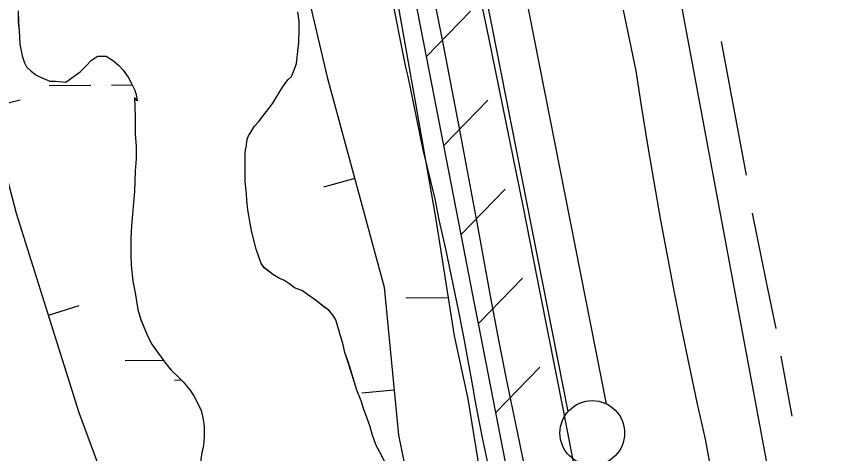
# Model space of a CAD drawing. Extents: x 3567028 to 3605064, y 510945 to 536587.
# Drawn here: x 3579281 to 3579909, y 531733 to 532071 of the extents above; entities that cross this region are included whole.
import ezdxf

# ---------------------------------------------------------------- set-up
doc = ezdxf.new("R2010")
doc.units = 0
for name, color, linetype in [('V-BORW-LINE', 7, 'Continuous'), ('V-FLOD-BASE', 7, 'Continuous'), ('V-LEVE-TOET', 7, 'Continuous'), ('V-ROAD-CNTR', 7, 'Continuous'), ('V-RRAP-FSHR', 7, 'Continuous'), ('V-SITE-VEGE', 7, 'Continuous'), ('V-SURV-LINE', 7, 'Continuous'), ('V-TOPO-SHOR', 7, 'Continuous'), ('V-WETL-SWMP', 7, 'Continuous')]:
    doc.layers.add(name, color=color, linetype=linetype)

msp = doc.modelspace()

# ---------------------------------------------------------------- linework, layer by layer
at = {"layer": 'V-BORW-LINE'}
for p, q in [((3579260.25, 531999.86), (3579284.44, 532006.19)), ((3579542.89, 531945.26), (3579518.76, 531938.7)), ((3579306.31, 531839.8), (3579330.16, 531847.3)), ((3579573.29, 531782.07), (3579548.41, 531779.69))]:
    msp.add_line(p, q, dxfattribs=at)
for points in [[(3579476.93, 532214.6), (3579521.61, 532023.49), (3579565.68, 531861.43), (3579576.64, 531747.11), (3579612.32, 531574.39), (3579638.33, 531400.67), (3579654.41, 531274.97), (3579697.2, 531043.05)], [(3579544.69, 531115.58), (3579495.04, 531277.88), (3579451.04, 531433.5), (3579380.8, 531627.25), (3579329.97, 531764.6), (3579281.59, 531918.4), (3579230.4, 532113.84)]]:
    msp.add_lwpolyline(points, dxfattribs=at)
at = {"layer": 'V-FLOD-BASE'}
msp.add_lwpolyline([(3579534, 532632.7), (3579546.76, 532569.77), (3579559.28, 532506.8), (3579571.58, 532443.78), (3579583.64, 532380.72), (3579632.69, 532119.6), (3579646.27, 532054.08), (3579659.67, 531988.52), (3579672.88, 531922.93), (3579685.91, 531857.3), (3579703.77, 531766.61), (3579721.32, 531675.87), (3579738.54, 531585.06), (3579799.54, 531276.29), (3579805.24, 531243.32), (3579811.17, 531210.39)], dxfattribs=at)
at = {"layer": 'V-LEVE-TOET'}
for points in [[(3579596.87, 532120.95), (3579610.61, 532051.15), (3579624.1, 531981.31), (3579637.33, 531911.42), (3579642.87, 531880.23), (3579648.6, 531849.08), (3579654.54, 531817.97), (3579660.68, 531786.89), (3579667.02, 531755.86), (3579673.57, 531724.87), (3579680.31, 531693.92), (3579687.26, 531663.02), (3579694.41, 531632.16), (3579742.22, 531370.77), (3579756.04, 531300.77), (3579769.66, 531230.72)], [(3579750.23, 532075.3), (3579760.02, 532028.54), (3579764.43, 531999.94), (3579769.06, 531971.38), (3579773.89, 531942.85), (3579778.92, 531914.36), (3579784.16, 531885.9), (3579789.61, 531857.48), (3579795.26, 531829.11), (3579801.12, 531800.77), (3579807.18, 531772.48), (3579813.45, 531744.24), (3579831.9, 531645.61)]]:
    msp.add_lwpolyline(points, dxfattribs=at)
at = {"layer": 'V-ROAD-CNTR'}
msp.add_lwpolyline([(3579390.65, 534604.66), (3579425.56, 534323.24), (3579477.87, 533896.01), (3579511.43, 533571.55), (3579529.37, 533437.36), (3579582.91, 533163.31), (3579675.12, 532684.88), (3579763.94, 532246.9), (3579878.2, 531633.74), (3579981.35, 531069.45), (3580080.12, 530529.18), (3580133.94, 530319.52), (3580158.03, 530251.51), (3580186.63, 530191.2), (3580216.73, 530137.73), (3580241.45, 530098.9), (3580287.81, 530038.39), (3580340.13, 529982.94), (3580407.94, 529925.42), (3580481.56, 529877.37), (3580659.59, 529797.7), (3580904.36, 529690.39), (3581088.32, 529614.1)], dxfattribs=at)
at = {"layer": 'V-RRAP-FSHR'}
for p, q in [((3579598.38, 532039.5), (3579632.3, 532074.63)), ((3579611.74, 531970.79), (3579645.66, 532005.92)), ((3579625.1, 531902.08), (3579659.02, 531937.21)), ((3579638.47, 531833.37), (3579672.37, 531868.51)), ((3579651.87, 531764.66), (3579685.77, 531799.81))]:
    msp.add_line(p, q, dxfattribs=at)
for points in [[(3579598.38, 532039.5), (3579585.01, 532108.21)], [(3579611.74, 531970.79), (3579598.38, 532039.5)], [(3579625.1, 531902.08), (3579611.74, 531970.79)], [(3579638.47, 531833.37), (3579635.47, 531848.75), (3579625.1, 531902.08)], [(3579651.87, 531764.66), (3579638.47, 531833.37)], [(3579665.26, 531695.96), (3579651.87, 531764.66)]]:
    msp.add_lwpolyline(points, dxfattribs=at)
at = {"layer": 'V-SITE-VEGE'}
for points in [[(3579570.62, 532089.54), (3579574.83, 532067.65), (3579577.85, 532053.25), (3579582.06, 532031.35), (3579583.86, 532024.16), (3579595.6, 531967.47), (3579604.64, 531929.68), (3579607.95, 531913.48), (3579613.06, 531890.99), (3579623, 531842.7), (3579626.91, 531823.2), (3579634.44, 531782.11), (3579635.65, 531774.31), (3579641.37, 531745.22), (3579645.88, 531723.62)], [(3579283.05, 532074.81), (3579283.06, 532065.81), (3579283.66, 532059.51), (3579284.27, 532049.01), (3579286.08, 532040.02), (3579287.88, 532034.62), (3579289.38, 532031.62), (3579292.98, 532028.32), (3579296.58, 532025.32), (3579300.19, 532023.53), (3579307.39, 532020.53), (3579311.89, 532020.53), (3579319.69, 532019.64), (3579330.78, 532027.75), (3579335.28, 532031.95), (3579339.47, 532036.75), (3579344.57, 532039.76), (3579350.87, 532039.76), (3579356.57, 532036.17), (3579360.77, 532032.57), (3579364.08, 532028.97), (3579367.98, 532023.58), (3579370.08, 532019.68), (3579372.79, 532013.98), (3579373.99, 532010.08), (3579374.89, 532005.28), (3579372.79, 532007.98), (3579373.4, 531992.98), (3579373.41, 531979.78), (3579374.02, 531970.18), (3579374.03, 531960.58), (3579373.43, 531951.29), (3579372.85, 531935.39), (3579370.47, 531908.99), (3579369.87, 531899.09), (3579369.88, 531885.59), (3579370.19, 531878.39), (3579371.4, 531866.09), (3579373.21, 531857.09), (3579375.31, 531844.19), (3579377.72, 531836.4), (3579382.23, 531825.3), (3579385.83, 531817.81), (3579396.64, 531802.81), (3579401.15, 531797.42), (3579406.85, 531792.02), (3579410.45, 531788.42), (3579415.56, 531782.13), (3579418.56, 531777.63), (3579424.27, 531766.54), (3579425.77, 531759.34), (3579426.68, 531754.24)], [(3579499.65, 532050.37), (3579499.94, 532060.87), (3579499.94, 532066.57), (3579499.03, 532074.07)], [(3579567.69, 531723.45), (3579562.58, 531733.64), (3579559.58, 531739.34), (3579556.27, 531748.04), (3579554.77, 531753.73), (3579552.06, 531761.53), (3579549.96, 531766.93), (3579547.85, 531773.83), (3579544.55, 531781.93), (3579538.23, 531802.62), (3579535.23, 531811.02), (3579534.02, 531817.01), (3579528.31, 531836.21), (3579526.21, 531839.51), (3579522.9, 531843.7), (3579520.2, 531845.5), (3579512.7, 531851.5), (3579506.4, 531855.69), (3579502.49, 531858.69), (3579496.49, 531861.08), (3579492.89, 531863.78), (3579488.09, 531866.78), (3579484.79, 531868.27), (3579479.69, 531871.27), (3579473.08, 531876.36), (3579470.68, 531879.66), (3579466.77, 531890.76), (3579464.67, 531898.86), (3579463.16, 531905.15), (3579461.35, 531915.35), (3579460.45, 531921.05), (3579459.55, 531928.25), (3579459.24, 531933.65), (3579458.33, 531942.95), (3579458.32, 531964.25), (3579458.62, 531967.55), (3579459.21, 531970.85), (3579459.51, 531974.45), (3579460.71, 531977.75), (3579465.5, 531985.85), (3579468.5, 531989.16), (3579476.59, 531999.36), (3579479.59, 532003.56), (3579487.08, 532015.87), (3579491.27, 532021.57), (3579493.97, 532023.97), (3579496.67, 532030.57), (3579497.86, 532034.17), (3579499.06, 532043.47), (3579499.65, 532050.37)], [(3579426.68, 531754.24), (3579426.68, 531746.44), (3579426.38, 531741.94), (3579425.79, 531737.74), (3579424.89, 531733.84), (3579423.7, 531726.64)]]:
    msp.add_lwpolyline(points, dxfattribs=at)
at = {"layer": 'V-SURV-LINE'}
for points in [[(3579415.81, 533398.13), (3579737.2, 531771.42)], [(3579707.77, 531765.59), (3579386.38, 533392.3)]]:
    msp.add_lwpolyline(points, dxfattribs=at)
msp.add_circle((3579726.36, 531748.91), 25, dxfattribs=at)
at = {"layer": 'V-TOPO-SHOR'}
for p, q in [((3579825.91, 532051.02), (3579845.12, 531947.92)), ((3579849.86, 531918.71), (3579860.46, 531866.73)), ((3579860.46, 531866.73), (3579868.14, 531829.5)), ((3579871.95, 531808.14), (3579880.5, 531761.9))]:
    msp.add_line(p, q, dxfattribs=at)
at = {"layer": 'V-WETL-SWMP'}
for p, q in [((3579575.94, 532081.37), (3579589.76, 532003.28)), ((3579283.04, 532074.81), (3579283.04, 532065.81)), ((3579499.92, 532066.57), (3579499.01, 532074.07)), ((3579283.04, 532065.81), (3579283.65, 532059.51)), ((3579499.92, 532060.87), (3579499.92, 532066.57)), ((3579283.65, 532059.51), (3579284.26, 532049.01)), ((3579499.63, 532050.37), (3579499.92, 532060.87)), ((3579499.04, 532043.47), (3579499.63, 532050.37)), ((3579284.26, 532049.01), (3579286.06, 532040.01)), ((3579497.84, 532034.17), (3579499.04, 532043.47)), ((3579286.06, 532040.01), (3579287.87, 532034.61)), ((3579339.46, 532036.75), (3579344.56, 532039.76)), ((3579344.56, 532039.76), (3579350.86, 532039.76)), ((3579350.86, 532039.76), (3579356.56, 532036.16)), ((3579287.87, 532034.61), (3579289.37, 532031.61)), ((3579289.37, 532031.61), (3579292.97, 532028.32)), ((3579330.77, 532027.75), (3579335.26, 532031.95)), ((3579335.26, 532031.95), (3579339.46, 532036.75)), ((3579356.56, 532036.16), (3579360.76, 532032.57)), ((3579360.76, 532032.57), (3579364.06, 532028.97)), ((3579496.65, 532030.57), (3579497.84, 532034.17)), ((3579292.97, 532028.32), (3579296.57, 532025.32)), ((3579296.57, 532025.32), (3579300.17, 532023.52)), ((3579319.67, 532019.64), (3579330.77, 532027.75)), ((3579364.06, 532028.97), (3579367.97, 532023.57)), ((3579493.95, 532023.97), (3579496.65, 532030.57)), ((3579300.17, 532023.52), (3579307.38, 532020.53)), ((3579307.38, 532020.53), (3579311.88, 532020.53)), ((3579311.88, 532020.53), (3579319.67, 532019.64)), ((3579367.97, 532023.57), (3579370.07, 532019.67)), ((3579370.07, 532019.67), (3579372.77, 532013.98)), ((3579487.06, 532015.86), (3579491.25, 532021.56)), ((3579491.25, 532021.56), (3579493.95, 532023.97)), ((3579306.98, 532017.03), (3579338.97, 532017.3)), ((3579354.97, 532017.43), (3579371.07, 532017.57)), ((3579372.77, 532013.98), (3579373.98, 532010.08)), ((3579479.57, 532003.56), (3579487.06, 532015.86)), ((3579374.88, 532005.28), (3579372.78, 532007.98)), ((3579372.78, 532007.98), (3579373.39, 531992.98)), ((3579373.98, 532010.08), (3579374.88, 532005.28)), ((3579476.57, 531999.35), (3579479.57, 532003.56)), ((3579589.76, 532003.28), (3579605.29, 531915.24)), ((3579468.48, 531989.15), (3579476.57, 531999.35)), ((3579373.39, 531992.98), (3579373.4, 531979.78)), ((3579465.48, 531985.85), (3579468.48, 531989.15)), ((3579460.69, 531977.75), (3579465.48, 531985.85)), ((3579373.4, 531979.78), (3579374.01, 531970.18)), ((3579459.2, 531970.84), (3579459.49, 531974.44)), ((3579459.49, 531974.44), (3579460.69, 531977.75)), ((3579374.01, 531970.18), (3579374.01, 531960.58)), ((3579458.6, 531967.54), (3579459.2, 531970.84)), ((3579458.3, 531964.24), (3579458.6, 531967.54)), ((3579458.32, 531942.95), (3579458.3, 531964.24)), ((3579374.01, 531960.58), (3579373.42, 531951.28)), ((3579373.42, 531951.28), (3579372.83, 531935.38)), ((3579459.22, 531933.65), (3579458.32, 531942.95)), ((3579372.83, 531935.38), (3579370.45, 531908.98)), ((3579459.53, 531928.25), (3579459.22, 531933.65)), ((3579460.43, 531921.05), (3579459.53, 531928.25)), ((3579461.34, 531915.35), (3579460.43, 531921.05)), ((3579463.14, 531905.15), (3579461.34, 531915.35)), ((3579605.29, 531915.24), (3579619.64, 531823.91)), ((3579370.45, 531908.98), (3579369.86, 531899.08)), ((3579369.86, 531899.08), (3579369.87, 531885.58)), ((3579464.65, 531898.85), (3579463.14, 531905.15)), ((3579466.76, 531890.76), (3579464.65, 531898.85)), ((3579470.66, 531879.66), (3579466.76, 531890.76)), ((3579369.87, 531885.58), (3579370.18, 531878.39)), ((3579370.18, 531878.39), (3579371.38, 531866.09)), ((3579473.07, 531876.36), (3579470.66, 531879.66)), ((3579479.67, 531871.27), (3579473.07, 531876.36)), ((3579484.77, 531868.27), (3579479.67, 531871.27)), ((3579488.07, 531866.77), (3579484.77, 531868.27)), ((3579371.38, 531866.09), (3579373.19, 531857.09)), ((3579492.87, 531863.78), (3579488.07, 531866.77)), ((3579496.47, 531861.08), (3579492.87, 531863.78)), ((3579373.19, 531857.09), (3579375.3, 531844.19)), ((3579502.47, 531858.68), (3579496.47, 531861.08)), ((3579506.38, 531855.69), (3579502.47, 531858.68)), ((3579512.68, 531851.49), (3579506.38, 531855.69)), ((3579520.18, 531845.5), (3579512.68, 531851.49)), ((3579582.27, 531853.17), (3579614.27, 531853.44)), ((3579375.3, 531844.19), (3579377.71, 531836.39)), ((3579522.88, 531843.7), (3579520.18, 531845.5)), ((3579526.19, 531839.5), (3579522.88, 531843.7)), ((3579377.71, 531836.39), (3579382.21, 531825.3)), ((3579528.29, 531836.2), (3579526.19, 531839.5)), ((3579534, 531817.01), (3579528.29, 531836.2)), ((3579382.21, 531825.3), (3579385.82, 531817.8)), ((3579619.64, 531823.91), (3579630.29, 531775.31)), ((3579385.82, 531817.8), (3579396.63, 531802.81)), ((3579535.21, 531811.01), (3579534, 531817.01)), ((3579365.61, 531804.91), (3579394.94, 531805.16)), ((3579538.21, 531802.61), (3579535.21, 531811.01)), ((3579396.63, 531802.81), (3579401.13, 531797.41)), ((3579544.53, 531781.92), (3579538.21, 531802.61)), ((3579401.13, 531797.41), (3579406.84, 531792.02)), ((3579403.74, 531789.8), (3579409.01, 531789.85)), ((3579406.84, 531792.02), (3579410.44, 531788.42)), ((3579410.44, 531788.42), (3579415.54, 531782.12)), ((3579415.54, 531782.12), (3579418.55, 531777.63)), ((3579547.83, 531773.82), (3579544.53, 531781.92)), ((3579418.55, 531777.63), (3579424.25, 531766.53)), ((3579549.94, 531766.93), (3579547.83, 531773.82)), ((3579630.29, 531775.31), (3579640.43, 531711.9)), ((3579424.25, 531766.53), (3579425.76, 531759.33)), ((3579552.04, 531761.53), (3579549.94, 531766.93)), ((3579554.75, 531753.73), (3579552.04, 531761.53)), ((3579425.76, 531759.33), (3579426.66, 531754.24)), ((3579426.66, 531754.24), (3579426.67, 531746.44)), ((3579556.25, 531748.03), (3579554.75, 531753.73)), ((3579426.67, 531746.44), (3579426.37, 531741.94)), ((3579559.56, 531739.33), (3579556.25, 531748.03)), ((3579425.78, 531737.74), (3579424.88, 531733.84)), ((3579426.37, 531741.94), (3579425.78, 531737.74)), ((3579562.56, 531733.64), (3579559.56, 531739.33)), ((3579424.88, 531733.84), (3579423.68, 531726.63)), ((3579567.67, 531723.44), (3579562.56, 531733.64))]:
    msp.add_line(p, q, dxfattribs=at)

doc.saveas('drawing.dxf')
